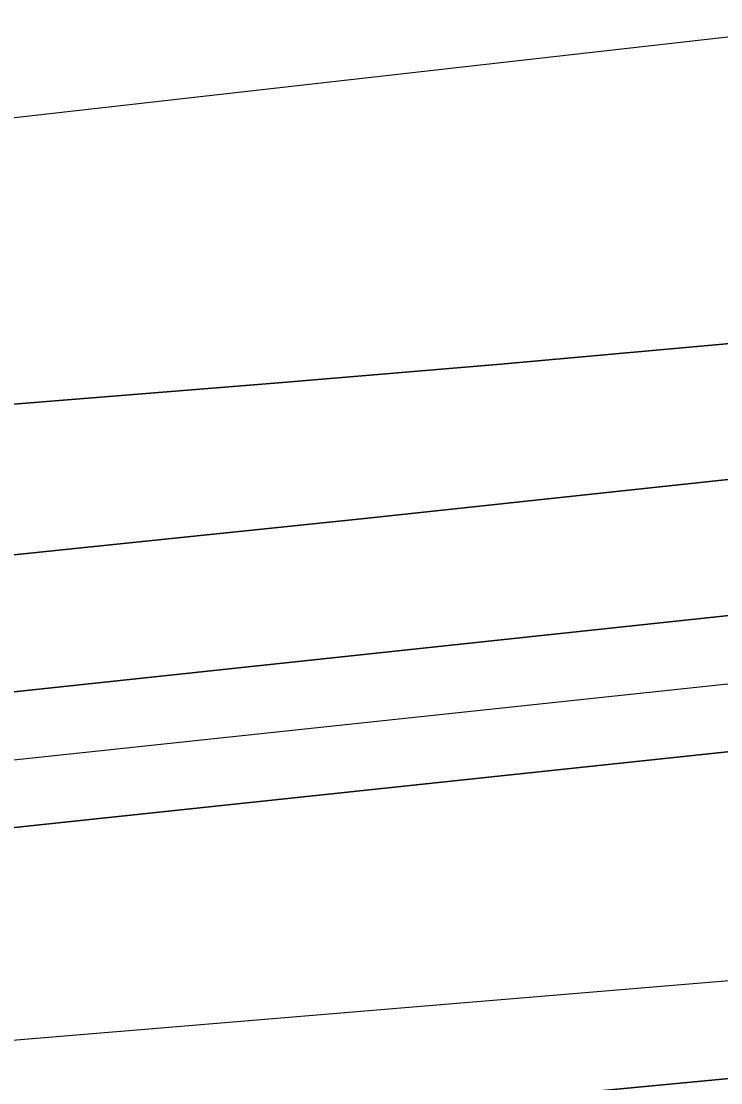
# Model space of a CAD drawing. Extents: x 3281947 to 3319794, y 715894 to 741249.
# Drawn here: x 3301653.5 to 3301752.9, y 727768.3 to 727919 of the extents above; entities that cross this region are included whole.
import ezdxf

# ---------------------------------------------------------------- set-up
doc = ezdxf.new("R2010")
doc.units = 0
for name, color, linetype in [('V-RIVR-EDGE', 7, 'Continuous'), ('V-TOPO-DPTH', 7, 'Continuous'), ('V-TOPO-MAJR', 7, 'Continuous'), ('V-TOPO-MINR', 7, 'Continuous'), ('V-TOPO-WATR', 7, 'Continuous')]:
    doc.layers.add(name, color=color, linetype=linetype)

msp = doc.modelspace()

# ---------------------------------------------------------------- linework, layer by layer
at = {"layer": 'V-RIVR-EDGE'}
msp.add_spline([(3301653.45, 727714.35), (3301683.68, 727711.74), (3301710.61, 727709.6), (3301722.63, 727709.57), (3301720.99, 727717.04), (3301721.41, 727719.53), (3301729.29, 727721.16), (3301733.02, 727721.15), (3301733.01, 727717.42), (3301734.25, 727715.35), (3301737.57, 727714.93), (3301747.1, 727715.73), (3301754.98, 727717.37), (3301764.94, 727719.83), (3301783.62, 727731.39), (3301793.16, 727737.17), (3301798.56, 727742.13), (3301810.18, 727745.83), (3301828.01, 727750.35), (3301854.55, 727752.77), (3301881.5, 727756.85), (3301926.69, 727762.54), (3301981.01, 727770.69), (3301997.59, 727771.07), (3302029.1, 727777.21), (3302060.61, 727780.44), (3302081.33, 727779.56), (3302119.46, 727777.4), (3302147.65, 727777.74), (3302187.03, 727780.96), (3302220.62, 727786.27), (3302248.8, 727786.61), (3302265.79, 727784.91), (3302280.3, 727783.63), (3302297.7, 727780.27), (3302314.27, 727778.16), (3302327.12, 727777.3), (3302349.09, 727778.49), (3302363.61, 727783.01), (3302380.61, 727787.11), (3302393.88, 727789.15), (3302410.46, 727791.6), (3302417.93, 727795.31), (3302432.87, 727802.32), (3302442.43, 727810.17), (3302456.54, 727817.6), (3302480.19, 727830.39), (3302498.46, 727840.29), (3302509.25, 727847.73), (3302517.55, 727852.68), (3302533.32, 727860.1), (3302551.99, 727867.1), (3302581.03, 727877.81), (3302610.07, 727889.34), (3302630.4, 727897.16), (3302660.28, 727909.94), (3302690.56, 727922.3), (3302701.76, 727923.51), (3302718.75, 727920.99), (3302742.78, 727918.85), (3302762.25, 727913.83), (3302778, 727912.13), (3302791.26, 727912.1), (3302814.89, 727913.7), (3302822.78, 727918.66), (3302849.75, 727931.02), (3302875.06, 727942.98), (3302898.71, 727954.11), (3302933.56, 727964.39), (3302954.29, 727966.83), (3302973.76, 727965.12), (3302991.17, 727965.49), (3303002.36, 727965.46), (3303010.66, 727966.69), (3303022.27, 727968.32), (3303024.76, 727972.04), (3303024.78, 727978.26), (3303028.93, 727980.73), (3303041.36, 727981.12), (3303048.42, 727983.59), (3303059.21, 727989.78), (3303070.82, 727990.99), (3303081.18, 727990.55), (3303094.01, 727985.55), (3303108.09, 727976.81), (3303118.42, 727965.18), (3303128.35, 727960.18), (3303140.37, 727958.08), (3303149.5, 727961.37), (3303158.62, 727964.66), (3303179.37, 727974.14), (3303198.46, 727985.29), (3303210.08, 727988.99), (3303222.1, 727989.79), (3303228.33, 727993.09), (3303237.88, 728002.18), (3303253.66, 728012.92), (3303261.14, 728022.44), (3303277.78, 728045.61), (3303289, 728058.43), (3303293.58, 728066.71), (3303293.59, 728071.27), (3303299.41, 728077.47), (3303308.96, 728085.32), (3303317.68, 728089.03), (3303328.45, 728088.17), (3303337.98, 728086.49), (3303344.63, 728094.76), (3303350.46, 728104.28), (3303359.18, 728109.65), (3303383.23, 728116.64), (3303397.75, 728118.67), (3303430.93, 728129.37), (3303442.54, 728130.58), (3303454.56, 728130.14), (3303460.78, 728130.95), (3303474.47, 728136.31), (3303501.86, 728150.33), (3303526.34, 728161.46), (3303538.37, 728163.09), (3303555.36, 728163.88), (3303564.48, 728164.68), (3303571.11, 728164.67), (3303588.52, 728162.97), (3303604.68, 728162.51), (3303620.43, 728163.3), (3303641.59, 728168.64), (3303658.17, 728171.91), (3303669.36, 728171.88), (3303681.8, 728171.03), (3303693.82, 728173.9), (3303707.93, 728178.84), (3303720.37, 728181.71), (3303731.56, 728182.51), (3303748.97, 728182.46), (3303763.49, 728186.16), (3303780.07, 728187.78), (3303804.13, 728193.52), (3303820.3, 728198.45), (3303838.97, 728205.04), (3303862.61, 728210.37), (3303887.9, 728214.87), (3303907.38, 728213.99), (3303922.3, 728213.54), (3303943.86, 728215.56), (3303957.54, 728215.94), (3303974.95, 728215.06), (3303996.91, 728212.94), (3304008.11, 728215.4), (3304023.45, 728217.85), (3304030.5, 728219.9), (3304048.74, 728220.27), (3304065.32, 728220.23), (3304092.28, 728229.7)], degree=3, dxfattribs=at)
at = {"layer": 'V-TOPO-DPTH'}
for points in [[(3301052.43, 727816.34), (3301690.01, 727867.66), (3301721.6, 727870.33), (3301753.18, 727873.16), (3301784.74, 727876.25), (3301816.28, 727879.51), (3301869.24, 727885.19), (3301874.29, 727885.77), (3301879.33, 727886.41), (3301884.36, 727887.13), (3301889.38, 727887.9), (3301932.51, 727894.93), (3301959.07, 727899.38), (3301985.61, 727903.98), (3302012.1, 727908.81), (3302038.56, 727913.8), (3302665.24, 728034.78)], [(3302665.24, 728034.78), (3302038.56, 727913.8), (3302012.1, 727908.81), (3301985.61, 727903.98), (3301959.07, 727899.38), (3301932.51, 727894.93), (3301889.38, 727887.9), (3301884.36, 727887.13), (3301879.33, 727886.41), (3301874.29, 727885.77), (3301869.24, 727885.19), (3301816.28, 727879.51), (3301784.74, 727876.25), (3301753.18, 727873.16), (3301721.6, 727870.33), (3301690.01, 727867.66), (3301052.43, 727816.34)], [(3301071.86, 727742.92), (3301818.95, 727822.16), (3301852.5, 727826.03), (3301885.99, 727830.29), (3301919.39, 727835.16), (3301952.74, 727840.43), (3302529.88, 727936.91)], [(3302529.88, 727936.91), (3301952.74, 727840.43), (3301919.39, 727835.16), (3301885.99, 727830.29), (3301852.5, 727826.03), (3301818.95, 727822.16), (3301071.86, 727742.92)], [(3302153.48, 727915.79), (3302090.54, 727904.16), (3302027.51, 727892.93), (3301909.71, 727872.51), (3301895.43, 727870.18), (3301881.12, 727868.04), (3301866.78, 727866.17), (3301852.41, 727864.49), (3301701.81, 727848.34), (3301612.09, 727839.08), (3301522.32, 727830.3), (3301432.49, 727822.23), (3301342.61, 727814.63)], [(3302153.48, 727915.79), (3302090.54, 727904.16), (3302027.51, 727892.93), (3301909.71, 727872.51), (3301895.43, 727870.18), (3301881.12, 727868.04), (3301866.78, 727866.17), (3301852.41, 727864.49), (3301701.81, 727848.34), (3301612.09, 727839.08), (3301522.32, 727830.3), (3301432.49, 727822.23), (3301342.61, 727814.63)], [(3302273, 727914.53), (3301931.22, 727856.5), (3301907.41, 727852.69), (3301883.55, 727849.17), (3301859.64, 727846.09), (3301835.68, 727843.31), (3301416.79, 727798.65), (3301353.3, 727792.13)], [(3301353.3, 727792.13), (3301416.79, 727798.65), (3301835.68, 727843.31), (3301859.64, 727846.09), (3301883.55, 727849.17), (3301907.41, 727852.69), (3301931.22, 727856.5), (3302273, 727914.53)], [(3301110.92, 727714.89), (3301637.71, 727758.47), (3301680.18, 727762.1), (3301722.63, 727765.89), (3301765.06, 727769.91), (3301807.47, 727774.09), (3301877.81, 727781.23), (3301885.04, 727782.02), (3301892.25, 727782.89), (3301899.45, 727783.88), (3301906.65, 727784.95), (3301973.67, 727795.46), (3302014.32, 727802.09), (3302054.91, 727809.07), (3302095.41, 727816.57), (3302135.84, 727824.41)], [(3302135.84, 727824.41), (3302095.41, 727816.57), (3302054.91, 727809.07), (3302014.32, 727802.09), (3301973.67, 727795.46), (3301906.65, 727784.95), (3301899.45, 727783.88), (3301892.25, 727782.89), (3301885.04, 727782.02), (3301877.81, 727781.23), (3301807.47, 727774.09), (3301765.06, 727769.91), (3301722.63, 727765.89), (3301680.18, 727762.1), (3301637.71, 727758.47), (3301110.92, 727714.89)]]:
    msp.add_lwpolyline(points, dxfattribs=at)
at = {"layer": 'V-TOPO-MAJR'}
msp.add_lwpolyline([(3301102.97, 727843.22), (3301808.3, 727923.01), (3301840.89, 727926.95), (3301873.43, 727931.21), (3301905.91, 727935.96), (3301938.34, 727941.03), (3302487.35, 728031.21)], dxfattribs=at)
at = {"layer": 'V-TOPO-MINR'}
for points in [[(3301052.43, 727816.34), (3301690.01, 727867.66), (3301721.6, 727870.33), (3301753.18, 727873.16), (3301784.74, 727876.25), (3301816.28, 727879.51), (3301869.24, 727885.19), (3301874.29, 727885.77), (3301879.33, 727886.41), (3301884.36, 727887.13), (3301889.38, 727887.9), (3301932.51, 727894.93), (3301959.07, 727899.38), (3301985.61, 727903.98), (3302012.1, 727908.81), (3302038.56, 727913.8), (3302665.24, 728034.78)], [(3301071.86, 727742.92), (3301818.95, 727822.16), (3301852.5, 727826.03), (3301885.99, 727830.29), (3301919.39, 727835.16), (3301952.74, 727840.43), (3302529.88, 727936.91)], [(3301243.74, 727770.67), (3301827.32, 727832.73), (3301856.07, 727836.06), (3301884.77, 727839.73), (3301913.4, 727843.93), (3301941.98, 727848.47), (3302400.27, 727925.64)], [(3301342.61, 727814.63), (3301432.49, 727822.23), (3301522.32, 727830.3), (3301612.09, 727839.08), (3301701.81, 727848.34), (3301852.41, 727864.49), (3301866.78, 727866.17), (3301881.12, 727868.04), (3301895.43, 727870.18), (3301909.71, 727872.51), (3302027.51, 727892.93), (3302090.54, 727904.16), (3302153.48, 727915.79)], [(3301353.3, 727792.13), (3301416.79, 727798.65), (3301835.68, 727843.31), (3301859.64, 727846.09), (3301883.55, 727849.17), (3301907.41, 727852.69), (3301931.22, 727856.5), (3302273, 727914.53)], [(3301124.15, 727730.38), (3301847.93, 727790.62), (3301855.05, 727791.23), (3301862.17, 727791.87), (3301869.28, 727792.55), (3301876.39, 727793.25), (3301888.19, 727794.46), (3301889.4, 727794.59), (3301890.6, 727794.73), (3301891.8, 727794.9), (3301893, 727795.08), (3301903.97, 727796.81), (3301910.65, 727797.91), (3301917.31, 727799.06), (3301923.97, 727800.3), (3301930.61, 727801.59), (3302162.34, 727848.08)]]:
    msp.add_lwpolyline(points, dxfattribs=at)
at = {"layer": 'V-TOPO-WATR'}
msp.add_lwpolyline([(3301110.92, 727714.89), (3301637.71, 727758.47), (3301680.18, 727762.1), (3301722.63, 727765.89), (3301765.06, 727769.91), (3301807.47, 727774.09), (3301877.81, 727781.23), (3301885.04, 727782.02), (3301892.25, 727782.89), (3301899.45, 727783.88), (3301906.65, 727784.95), (3301973.67, 727795.46), (3302014.32, 727802.09), (3302054.91, 727809.07), (3302095.41, 727816.57), (3302135.84, 727824.41)], dxfattribs=at)

doc.saveas('drawing.dxf')
